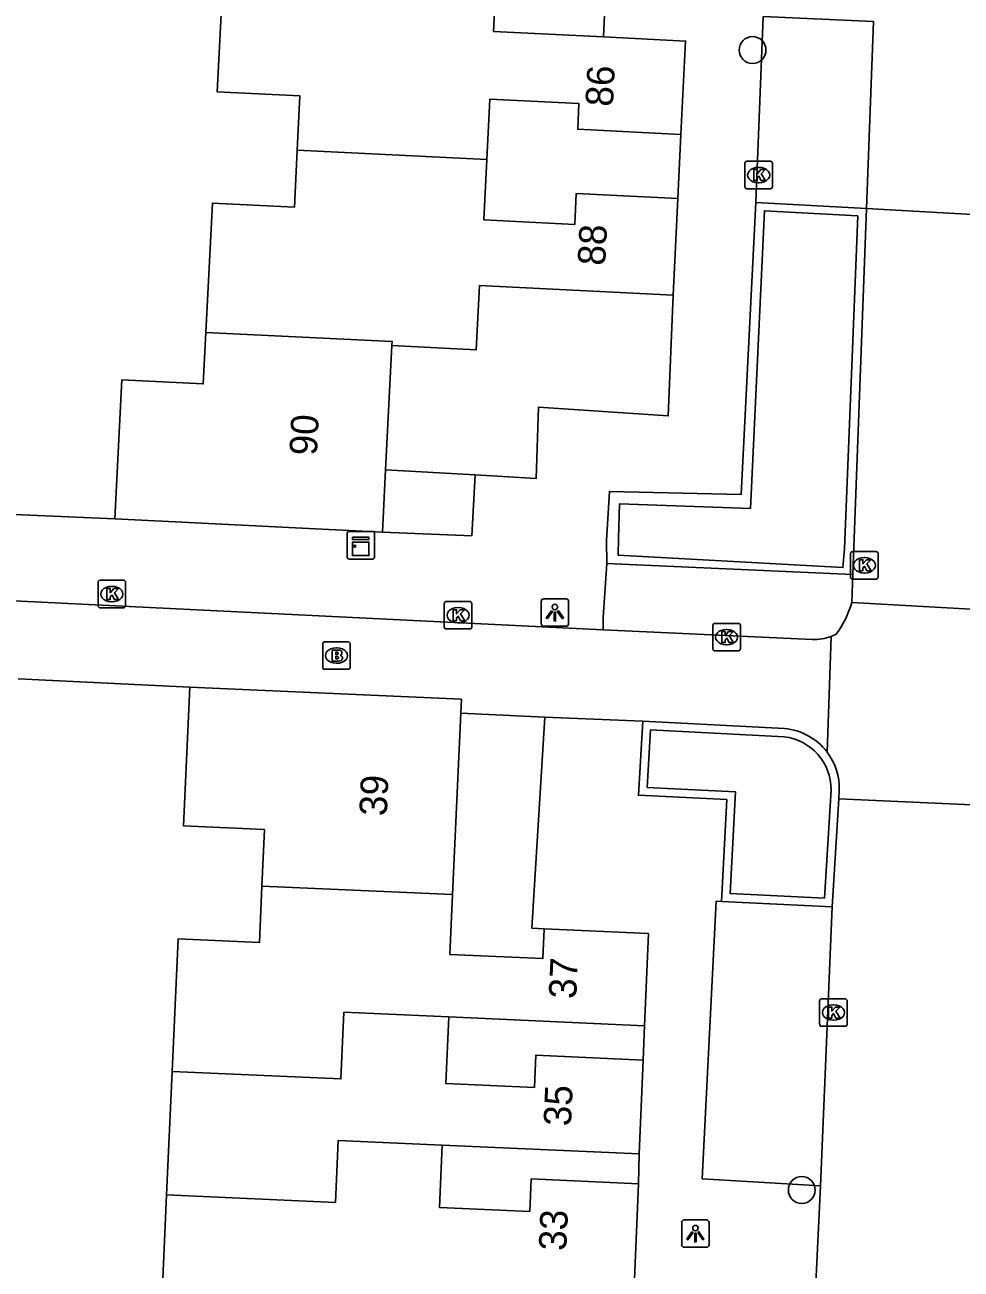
# Model space of a CAD drawing. Extents: x 162990 to 165007, y 383433 to 384336.
# Drawn here: x 164588.93 to 164622.96, y 383840.95 to 383886.18 of the extents above; entities that cross this region are included whole.
import ezdxf

# ---------------------------------------------------------------- set-up
doc = ezdxf.new("R2010")
doc.units = 0
for name, color, linetype in [('IMGEO_Boom', 7, 'Continuous'), ('IMGEO_Brandkraan', 7, 'Continuous'), ('IMGEO_Kast', 7, 'Continuous'), ('IMGEO_Kolk', 7, 'Continuous'), ('IMGEO_Lichtpunt', 7, 'Continuous'), ('IMGEO_Muur', 7, 'Continuous'), ('IMGEO_Pand', 7, 'Continuous'), ('IMGEO_Pand_nummerreeks', 7, 'Continuous'), ('IMGEO_Parkeervlak_open', 7, 'Continuous'), ('IMGEO_Rijbaan_lokaal_open', 7, 'Continuous'), ('IMGEO_Voetpad_open', 7, 'Continuous')]:
    doc.layers.add(name, color=color, linetype=linetype)

msp = doc.modelspace()

# ---------------------------------------------------------------- linework, layer by layer
at = {"layer": 'IMGEO_Boom'}
for centre in [(164615.376, 383885.262), (164617.167, 383843.828)]:
    msp.add_circle(centre, 0.489, dxfattribs=at)
at = {"layer": 'IMGEO_Brandkraan'}
for p, q in [((164599.754, 383862.829), (164599.754, 383863.681)), ((164599.829, 383863.755), (164600.681, 383863.755)), ((164600.242, 383863.535), (164600.267, 383863.535)), ((164600.755, 383863.681), (164600.755, 383862.829)), ((164600.681, 383862.755), (164599.829, 383862.755)), ((164600.265, 383862.975), (164600.24, 383862.975))]:
    msp.add_line(p, q, dxfattribs=at)
for points in [[(164599.754, 383862.829), (164599.754, 383863.681)], [(164599.829, 383863.755), (164600.681, 383863.755)], [(164600.755, 383863.681), (164600.755, 383862.829)], [(164600.102, 383863.455), (164600.102, 383863.055), (164600.315, 383863.055)], [(164600.333, 383863.455), (164600.102, 383863.455)], [(164600.281, 383863.374), (164600.227, 383863.374), (164600.227, 383863.298)], [(164600.227, 383863.298), (164600.28, 383863.298)], [(164600.289, 383863.222), (164600.227, 383863.222), (164600.227, 383863.141)], [(164600.227, 383863.141), (164600.289, 383863.141)], [(164600.681, 383862.755), (164599.829, 383862.755)]]:
    msp.add_lwpolyline(points, dxfattribs=at)
for centre, radius, start, end in [((164599.831, 383863.679), 0.0765, 91.552, 178.448), ((164599.831, 383863.679), 0.0765, 91.552, 178.448), ((164600.679, 383863.679), 0.0765, 1.552, 88.448), ((164600.679, 383863.679), 0.0765, 1.552, 88.448), ((164600.282, 383863.336), 0.0379, 267.8285, 90.9355), ((164600.29, 383863.181), 0.0404, 269.8759, 90.5077), ((164600.321, 383863.306), 0.251, 268.6676, 293.5347), ((164600.337, 383863.31), 0.145, 59.4692, 91.5367), ((164600.362, 383863.357), 0.0922, 285.5137, 58.1501), ((164600.367, 383863.165), 0.105, 301.3115, 78.989), ((164599.831, 383862.831), 0.0765, 181.552, 268.448), ((164599.831, 383862.831), 0.0765, 181.552, 268.448), ((164600.679, 383862.831), 0.0765, 271.552, 358.448), ((164600.679, 383862.831), 0.0765, 271.552, 358.448)]:
    msp.add_arc(centre, radius, start, end, dxfattribs=at)
for centre, major_axis, ratio, start_param, end_param in [((164600.241, 383863.255), (-0.387, 0.002), 0.722429, 4.712389, 7.853982), ((164600.266, 383863.255), (-0.39, 0.002), 0.717154, 1.570796, 4.712389)]:
    msp.add_ellipse(centre, major_axis=major_axis, ratio=ratio, start_param=start_param, end_param=end_param, dxfattribs=at)
at = {"layer": 'IMGEO_Kast'}
for p, q in [((164600.639, 383866.839), (164600.639, 383867.68)), ((164600.639, 383867.68), (164600.639, 383866.839)), ((164600.714, 383867.764), (164601.555, 383867.764)), ((164601.555, 383867.764), (164600.714, 383867.764)), ((164601.639, 383867.689), (164601.639, 383866.848)), ((164601.639, 383866.848), (164601.639, 383867.689)), ((164601.564, 383866.764), (164600.723, 383866.764)), ((164600.723, 383866.764), (164601.564, 383866.764))]:
    msp.add_line(p, q, dxfattribs=at)
for points in [[(164600.834, 383867.554), (164601.434, 383867.554), (164601.434, 383867.469), (164600.834, 383867.469), (164600.834, 383867.554)], [(164600.834, 383867.379), (164601.434, 383867.379), (164601.434, 383866.89), (164600.834, 383866.89), (164600.834, 383867.379)]]:
    msp.add_lwpolyline(points, dxfattribs=at)
msp.add_circle((164600.918, 383867.228), 0.0377, dxfattribs=at)
for centre, start, end in [((164600.717, 383867.686), 92.4484, 184.2845), ((164600.717, 383867.686), 92.4484, 184.2845), ((164601.561, 383867.686), 2.4484, 94.2845), ((164601.561, 383867.686), 2.4484, 94.2845), ((164600.717, 383866.842), 182.4484, 274.2845), ((164600.717, 383866.842), 182.4484, 274.2845), ((164601.561, 383866.842), 272.4484, 4.2845), ((164601.561, 383866.842), 272.4484, 4.2845)]:
    msp.add_arc(centre, 0.0779, start, end, dxfattribs=at)
at = {"layer": 'IMGEO_Kolk'}
for p, q in [((164615.099, 383880.294), (164615.099, 383881.146)), ((164615.174, 383881.22), (164616.026, 383881.22)), ((164616.1, 383881.146), (164616.1, 383880.294)), ((164615.587, 383881), (164615.612, 383881)), ((164616.026, 383880.22), (164615.174, 383880.22)), ((164615.61, 383880.44), (164615.585, 383880.44)), ((164618.942, 383866.109), (164618.942, 383866.961)), ((164619.017, 383867.035), (164619.869, 383867.035)), ((164619.43, 383866.815), (164619.455, 383866.815)), ((164619.943, 383866.961), (164619.943, 383866.109)), ((164619.453, 383866.255), (164619.428, 383866.255)), ((164591.589, 383865.065), (164591.589, 383865.917)), ((164591.664, 383865.991), (164592.516, 383865.991)), ((164592.077, 383865.771), (164592.102, 383865.771)), ((164592.59, 383865.917), (164592.59, 383865.065)), ((164619.869, 383866.035), (164619.017, 383866.035)), ((164592.516, 383864.991), (164591.664, 383864.991)), ((164592.1, 383865.211), (164592.075, 383865.211)), ((164604.173, 383864.295), (164604.173, 383865.147)), ((164604.248, 383865.221), (164605.1, 383865.221)), ((164604.661, 383865.001), (164604.686, 383865.001)), ((164605.174, 383865.147), (164605.174, 383864.295)), ((164604.684, 383864.441), (164604.659, 383864.441)), ((164614.009, 383864.424), (164614.861, 383864.424)), ((164605.1, 383864.221), (164604.248, 383864.221)), ((164613.934, 383863.498), (164613.934, 383864.35)), ((164614.422, 383864.204), (164614.447, 383864.204)), ((164614.935, 383864.35), (164614.935, 383863.498)), ((164614.445, 383863.644), (164614.42, 383863.644)), ((164614.861, 383863.424), (164614.009, 383863.424)), ((164617.816, 383849.854), (164617.816, 383850.706)), ((164617.891, 383850.78), (164618.743, 383850.78)), ((164618.304, 383850.56), (164618.329, 383850.56)), ((164618.817, 383850.706), (164618.817, 383849.854)), ((164618.327, 383850), (164618.302, 383850)), ((164618.743, 383849.78), (164617.891, 383849.78))]:
    msp.add_line(p, q, dxfattribs=at)
for points in [[(164615.099, 383880.294), (164615.099, 383881.146)], [(164615.174, 383881.22), (164616.026, 383881.22)], [(164616.1, 383881.146), (164616.1, 383880.294)], [(164615.42, 383880.92), (164615.543, 383880.92), (164615.543, 383880.769), (164615.673, 383880.92), (164615.837, 383880.92), (164615.691, 383880.769), (164615.844, 383880.52), (164615.692, 383880.52), (164615.607, 383880.684), (164615.543, 383880.617), (164615.543, 383880.52), (164615.42, 383880.52), (164615.42, 383880.92)], [(164616.026, 383880.22), (164615.174, 383880.22)], [(164618.942, 383866.109), (164618.942, 383866.961)], [(164619.017, 383867.035), (164619.869, 383867.035)], [(164619.263, 383866.735), (164619.386, 383866.735), (164619.386, 383866.584), (164619.516, 383866.735), (164619.68, 383866.735), (164619.534, 383866.584), (164619.687, 383866.335), (164619.535, 383866.335), (164619.45, 383866.499), (164619.386, 383866.432), (164619.386, 383866.335), (164619.263, 383866.335), (164619.263, 383866.735)], [(164619.943, 383866.961), (164619.943, 383866.109)], [(164591.589, 383865.065), (164591.589, 383865.917)], [(164591.664, 383865.991), (164592.516, 383865.991)], [(164592.59, 383865.917), (164592.59, 383865.065)], [(164619.869, 383866.035), (164619.017, 383866.035)], [(164591.91, 383865.691), (164592.033, 383865.691), (164592.033, 383865.54), (164592.163, 383865.691), (164592.327, 383865.691), (164592.181, 383865.54), (164592.334, 383865.291), (164592.182, 383865.291), (164592.097, 383865.455), (164592.033, 383865.388), (164592.033, 383865.291), (164591.91, 383865.291), (164591.91, 383865.691)], [(164592.516, 383864.991), (164591.664, 383864.991)], [(164604.173, 383864.295), (164604.173, 383865.147)], [(164604.248, 383865.221), (164605.1, 383865.221)], [(164604.494, 383864.921), (164604.617, 383864.921), (164604.617, 383864.77), (164604.747, 383864.921), (164604.911, 383864.921), (164604.765, 383864.77), (164604.918, 383864.521), (164604.766, 383864.521), (164604.681, 383864.685), (164604.617, 383864.618), (164604.617, 383864.521), (164604.494, 383864.521), (164604.494, 383864.921)], [(164605.174, 383865.147), (164605.174, 383864.295)], [(164614.009, 383864.424), (164614.861, 383864.424)], [(164605.1, 383864.221), (164604.248, 383864.221)], [(164613.934, 383863.498), (164613.934, 383864.35)], [(164614.255, 383864.124), (164614.378, 383864.124), (164614.378, 383863.973), (164614.508, 383864.124), (164614.672, 383864.124), (164614.526, 383863.973), (164614.679, 383863.724), (164614.527, 383863.724), (164614.442, 383863.888), (164614.378, 383863.821), (164614.378, 383863.724), (164614.255, 383863.724), (164614.255, 383864.124)], [(164614.935, 383864.35), (164614.935, 383863.498)], [(164614.861, 383863.424), (164614.009, 383863.424)], [(164617.816, 383849.854), (164617.816, 383850.706)], [(164617.891, 383850.78), (164618.743, 383850.78)], [(164618.137, 383850.48), (164618.26, 383850.48), (164618.26, 383850.329), (164618.39, 383850.48), (164618.554, 383850.48), (164618.408, 383850.329), (164618.561, 383850.08), (164618.409, 383850.08), (164618.324, 383850.244), (164618.26, 383850.177), (164618.26, 383850.08), (164618.137, 383850.08), (164618.137, 383850.48)], [(164618.817, 383850.706), (164618.817, 383849.854)], [(164618.743, 383849.78), (164617.891, 383849.78)]]:
    msp.add_lwpolyline(points, dxfattribs=at)
for centre, start, end in [((164615.176, 383881.144), 91.552, 178.448), ((164615.176, 383881.144), 91.552, 178.448), ((164616.024, 383881.144), 1.552, 88.448), ((164616.024, 383881.144), 1.552, 88.448), ((164615.176, 383880.296), 181.552, 268.448), ((164615.176, 383880.296), 181.552, 268.448), ((164616.024, 383880.296), 271.552, 358.448), ((164616.024, 383880.296), 271.552, 358.448), ((164619.019, 383866.959), 91.552, 178.448), ((164619.019, 383866.959), 91.552, 178.448), ((164619.867, 383866.959), 1.552, 88.448), ((164619.867, 383866.959), 1.552, 88.448), ((164591.666, 383865.915), 91.552, 178.448), ((164591.666, 383865.915), 91.552, 178.448), ((164592.514, 383865.915), 1.552, 88.448), ((164592.514, 383865.915), 1.552, 88.448), ((164619.019, 383866.111), 181.552, 268.448), ((164619.019, 383866.111), 181.552, 268.448), ((164619.867, 383866.111), 271.552, 358.448), ((164619.867, 383866.111), 271.552, 358.448), ((164591.666, 383865.067), 181.552, 268.448), ((164591.666, 383865.067), 181.552, 268.448), ((164592.514, 383865.067), 271.552, 358.448), ((164592.514, 383865.067), 271.552, 358.448), ((164604.25, 383865.145), 91.552, 178.448), ((164604.25, 383865.145), 91.552, 178.448), ((164605.098, 383865.145), 1.552, 88.448), ((164605.098, 383865.145), 1.552, 88.448), ((164614.011, 383864.348), 91.552, 178.448), ((164614.011, 383864.348), 91.552, 178.448), ((164614.859, 383864.348), 1.552, 88.448), ((164614.859, 383864.348), 1.552, 88.448), ((164604.25, 383864.297), 181.552, 268.448), ((164604.25, 383864.297), 181.552, 268.448), ((164605.098, 383864.297), 271.552, 358.448), ((164605.098, 383864.297), 271.552, 358.448), ((164614.011, 383863.5), 181.552, 268.448), ((164614.011, 383863.5), 181.552, 268.448), ((164614.859, 383863.5), 271.552, 358.448), ((164614.859, 383863.5), 271.552, 358.448), ((164617.893, 383850.704), 91.552, 178.448), ((164617.893, 383850.704), 91.552, 178.448), ((164618.741, 383850.704), 1.552, 88.448), ((164618.741, 383850.704), 1.552, 88.448), ((164617.893, 383849.856), 181.552, 268.448), ((164617.893, 383849.856), 181.552, 268.448), ((164618.741, 383849.856), 271.552, 358.448), ((164618.741, 383849.856), 271.552, 358.448)]:
    msp.add_arc(centre, 0.0765, start, end, dxfattribs=at)
for centre, major_axis, ratio, start_param, end_param in [((164615.586, 383880.72), (-0.387, 0.002), 0.722429, 4.712389, 7.853982), ((164615.611, 383880.72), (-0.39, 0.002), 0.717154, 1.570796, 4.712389), ((164619.429, 383866.535), (-0.387, 0.002), 0.722429, 4.712389, 7.853982), ((164619.454, 383866.535), (-0.39, 0.002), 0.717154, 1.570796, 4.712389), ((164592.076, 383865.491), (-0.387, 0.002), 0.722429, 4.712389, 7.853982), ((164592.101, 383865.491), (-0.39, 0.002), 0.717154, 1.570796, 4.712389), ((164604.66, 383864.721), (-0.387, 0.002), 0.722429, 4.712389, 7.853982), ((164604.685, 383864.721), (-0.39, 0.002), 0.717154, 1.570796, 4.712389), ((164614.421, 383863.924), (-0.387, 0.002), 0.722429, 4.712389, 7.853982), ((164614.446, 383863.924), (-0.39, 0.002), 0.717154, 1.570796, 4.712389), ((164618.303, 383850.28), (-0.387, 0.002), 0.722429, 4.712389, 7.853982), ((164618.328, 383850.28), (-0.39, 0.002), 0.717154, 1.570796, 4.712389)]:
    msp.add_ellipse(centre, major_axis=major_axis, ratio=ratio, start_param=start_param, end_param=end_param, dxfattribs=at)
at = {"layer": 'IMGEO_Lichtpunt'}
for p, q in [((164608.597, 383865.317), (164607.789, 383865.317)), ((164608.597, 383865.317), (164607.789, 383865.317)), ((164607.695, 383865.222), (164607.695, 383864.415)), ((164607.695, 383865.222), (164607.695, 383864.415)), ((164608.691, 383864.415), (164608.691, 383865.222)), ((164608.691, 383864.415), (164608.691, 383865.222)), ((164607.789, 383864.321), (164608.597, 383864.321)), ((164607.789, 383864.321), (164608.597, 383864.321)), ((164613.703, 383842.743), (164612.895, 383842.743)), ((164613.703, 383842.743), (164612.895, 383842.743)), ((164612.801, 383842.648), (164612.801, 383841.841)), ((164612.801, 383842.648), (164612.801, 383841.841)), ((164613.797, 383841.841), (164613.797, 383842.648)), ((164613.797, 383841.841), (164613.797, 383842.648)), ((164612.895, 383841.747), (164613.703, 383841.747)), ((164612.895, 383841.747), (164613.703, 383841.747))]:
    msp.add_line(p, q, dxfattribs=at)
for points in [[(164608.069, 383864.886), (164608.108, 383864.858), (164607.92, 383864.596), (164607.882, 383864.623), (164608.069, 383864.886)], [(164608.171, 383864.838), (164608.218, 383864.838), (164608.218, 383864.516), (164608.171, 383864.516), (164608.171, 383864.838)], [(164608.281, 383864.858), (164608.319, 383864.885), (164608.506, 383864.623), (164608.467, 383864.595), (164608.281, 383864.858)], [(164613.175, 383842.312), (164613.214, 383842.284), (164613.026, 383842.022), (164612.988, 383842.049), (164613.175, 383842.312)], [(164613.277, 383842.264), (164613.324, 383842.264), (164613.324, 383841.942), (164613.277, 383841.942), (164613.277, 383842.264)], [(164613.387, 383842.284), (164613.425, 383842.311), (164613.612, 383842.049), (164613.573, 383842.021), (164613.387, 383842.284)]]:
    msp.add_lwpolyline(points, dxfattribs=at)
for centre in [(164608.194, 383865.02), (164613.3, 383842.446)]:
    msp.add_circle(centre, 0.0994, dxfattribs=at)
for centre, start, end in [((164607.789, 383865.222), 90, 180), ((164607.789, 383865.222), 90, 180), ((164608.597, 383865.222), 0, 90), ((164608.597, 383865.222), 0, 90), ((164607.789, 383864.415), 180, 270), ((164607.789, 383864.415), 180, 270), ((164608.597, 383864.415), 270, 0), ((164608.597, 383864.415), 270, 360), ((164612.895, 383842.648), 90, 180), ((164612.895, 383842.648), 90, 180), ((164613.703, 383842.648), 0, 90), ((164613.703, 383842.648), 0, 90), ((164612.895, 383841.841), 180, 270), ((164612.895, 383841.841), 180, 270), ((164613.703, 383841.841), 270, 0), ((164613.703, 383841.841), 270, 360)]:
    msp.add_arc(centre, 0.0946, start, end, dxfattribs=at)
at = {"layer": 'IMGEO_Muur'}
for points in [[(164610.076, 383866.601), (164610.063, 383867.443), (164610.175, 383869.224), (164614.959, 383869.104), (164615.501, 383879.717)], [(164619.205, 383879.232), (164615.807, 383879.422), (164615.331, 383869.104), (164615.301, 383868.602), (164610.544, 383868.773), (164610.509, 383867.504), (164610.494, 383866.901), (164618.662, 383866.455), (164618.722, 383867.139), (164619.205, 383879.232)], [(164619.518, 383879.498), (164615.501, 383879.717)], [(164619.019, 383866.196), (164619.044, 383866.864), (164619.518, 383879.498)], [(164592.202, 383868.227), (164586.012, 383868.492)], [(164619.019, 383866.196), (164610.076, 383866.601)], [(164611.39, 383860.876), (164611.23, 383858.179), (164614.439, 383858.023), (164614.243, 383854.316)], [(164616.541, 383860.605), (164611.39, 383860.876)], [(164617.991, 383854.437), (164614.559, 383854.601), (164614.754, 383858.308), (164611.547, 383858.464), (164611.672, 383860.561), (164616.525, 383860.305)], [(164618.231, 383858.371), (164617.991, 383854.437)], [(164618.512, 383858.048), (164618.531, 383858.362)], [(164618.272, 383854.123), (164618.512, 383858.048)], [(164614.243, 383854.316), (164618.272, 383854.123)]]:
    msp.add_lwpolyline(points, dxfattribs=at)
for centre, radius, start, end in [((164616.342, 383858.426), 2.188, 37.2041, 84.7875), ((164616.294, 383858.382), 1.937, 359.6832, 83.1484), ((164616.348, 383858.425), 2.184, 358.3411, 37.3101)]:
    msp.add_arc(centre, radius, start, end, dxfattribs=at)
at = {"layer": 'IMGEO_Pand'}
for points in [[(164596.16, 383888.462), (164595.924, 383883.747), (164598.925, 383883.597), (164598.827, 383881.626)], [(164609.955, 383885.74), (164605.959, 383885.94), (164606.068, 383888.117), (164602.985, 383888.271)], [(164609.955, 383885.74), (164612.943, 383885.591), (164612.774, 383882.194)], [(164605.723, 383881.288), (164605.832, 383883.48), (164609.069, 383883.318), (164609.023, 383882.382), (164612.774, 383882.194)], [(164595.509, 383875), (164595.744, 383879.701), (164598.723, 383879.552), (164598.827, 383881.626)], [(164598.827, 383881.626), (164605.723, 383881.288)], [(164612.662, 383879.87), (164608.972, 383880.055), (164608.916, 383878.928), (164605.613, 383879.093), (164605.723, 383881.288)], [(164612.662, 383879.87), (164612.486, 383876.351)], [(164602.266, 383874.522), (164605.333, 383874.369), (164605.45, 383876.703), (164612.486, 383876.351)], [(164595.509, 383875), (164595.415, 383873.128), (164592.455, 383873.276), (164592.202, 383868.227)], [(164602.266, 383874.522), (164602.273, 383874.67), (164595.509, 383875)], [(164602.04, 383870.011), (164602.266, 383874.522)], [(164601.926, 383867.741), (164602.04, 383870.011)], [(164601.926, 383867.741), (164592.202, 383868.227)], [(164594.926, 383862.107), (164594.7, 383857.062), (164597.637, 383856.931), (164597.545, 383854.878)], [(164604.771, 383861.156), (164604.794, 383861.665), (164594.926, 383862.107)], [(164604.771, 383861.156), (164604.477, 383854.574)], [(164594.281, 383848.132), (164594.497, 383852.956), (164597.453, 383852.824), (164597.545, 383854.878)], [(164597.545, 383854.878), (164604.477, 383854.574)], [(164604.477, 383854.574), (164604.379, 383852.39), (164607.757, 383852.239), (164607.805, 383853.321)], [(164607.805, 383853.321), (164611.595, 383853.151), (164611.445, 383849.801)], [(164594.281, 383848.132), (164600.415, 383847.865), (164600.524, 383850.292), (164604.334, 383850.119)], [(164611.407, 383848.554), (164607.5, 383848.729), (164607.447, 383847.558), (164604.226, 383847.702), (164604.334, 383850.119)], [(164604.334, 383850.119), (164611.445, 383849.801)], [(164611.407, 383848.554), (164611.254, 383845.141)], [(164594.081, 383843.653), (164594.281, 383848.132)], [(164594.081, 383843.653), (164600.215, 383843.373), (164600.316, 383845.629), (164604.098, 383845.462)], [(164611.236, 383844.055), (164607.333, 383844.23), (164607.281, 383843.052), (164603.997, 383843.199), (164604.098, 383845.462)], [(164604.098, 383845.462), (164611.254, 383845.141)], [(164611.236, 383844.055), (164611.081, 383840.585)], [(164596.835, 383838.792), (164593.869, 383838.925), (164594.081, 383843.653)]]:
    msp.add_lwpolyline(points, dxfattribs=at)
at = {"layer": 'IMGEO_Parkeervlak_open'}
msp.add_lwpolyline([(164605.297, 383869.821), (164602.04, 383870.011)], dxfattribs=at)
at = {"layer": 'IMGEO_Rijbaan_lokaal_open'}
for points in [[(164615.768, 383886.479), (164619.769, 383886.297), (164619.518, 383879.498)], [(164619.518, 383879.498), (164624.651, 383879.219)], [(164618.982, 383865.184), (164619.019, 383866.196)], [(164625.046, 383864.849), (164618.982, 383865.184)], [(164618.229, 383863.95), (164618.085, 383859.749)], [(164618.414, 383864.029), (164618.229, 383863.95)], [(164618.512, 383858.048), (164624.691, 383857.769)], [(164617.851, 383843.98), (164618.272, 383854.123)], [(164617.675, 383840.431), (164617.851, 383843.98)]]:
    msp.add_lwpolyline(points, dxfattribs=at)
msp.add_arc((164615.605, 383866.128), 3.506, 323.2372, 344.3892, dxfattribs=at)
at = {"layer": 'IMGEO_Voetpad_open'}
for points in [[(164610.107, 383889.006), (164609.955, 383885.74)], [(164615.501, 383879.717), (164615.768, 383886.479)], [(164612.774, 383882.194), (164612.662, 383879.87)], [(164612.486, 383876.351), (164612.313, 383871.964), (164607.594, 383872.282), (164607.517, 383869.692), (164605.297, 383869.821)], [(164605.297, 383869.821), (164605.169, 383867.612), (164601.926, 383867.741)], [(164592.202, 383868.227), (164586.012, 383868.492)], [(164610.076, 383866.601), (164609.946, 383864.638), (164609.948, 383864.19)], [(164609.948, 383864.19), (164584.829, 383865.423)], [(164609.948, 383864.19), (164617.559, 383863.837)], [(164588.691, 383862.408), (164594.926, 383862.107)], [(164607.825, 383861.01), (164604.771, 383861.156)], [(164607.805, 383853.321), (164607.357, 383853.341), (164607.825, 383861.01)], [(164611.39, 383860.876), (164607.825, 383861.01)], [(164614.243, 383854.316), (164614.049, 383854.325), (164613.547, 383844.236), (164617.851, 383843.98)], [(164611.445, 383849.801), (164611.407, 383848.554)], [(164611.254, 383845.141), (164611.236, 383844.055)]]:
    msp.add_lwpolyline(points, dxfattribs=at)
msp.add_arc((164617.588, 383865.708), 1.872, 269.1153, 290.0311, dxfattribs=at)

# ---------------------------------------------------------------- texts
at = {"layer": 'IMGEO_Pand_nummerreeks'}
for s, rotation, p in [('86', 87.1519, (164610.3, 383883.193)), ('88', 87.1368, (164610.016, 383877.414)), ('90', 87.1331, (164599.541, 383870.51)), ('39', 87.4391, (164602.081, 383857.407)), ('37', 87.4362, (164608.966, 383850.764)), ('35', 87.4332, (164608.776, 383846.135)), ('33', 87.4424, (164608.604, 383841.607))]:
    msp.add_text(s, height=1, rotation=rotation, dxfattribs=at).set_placement(p)

doc.saveas('drawing.dxf')
